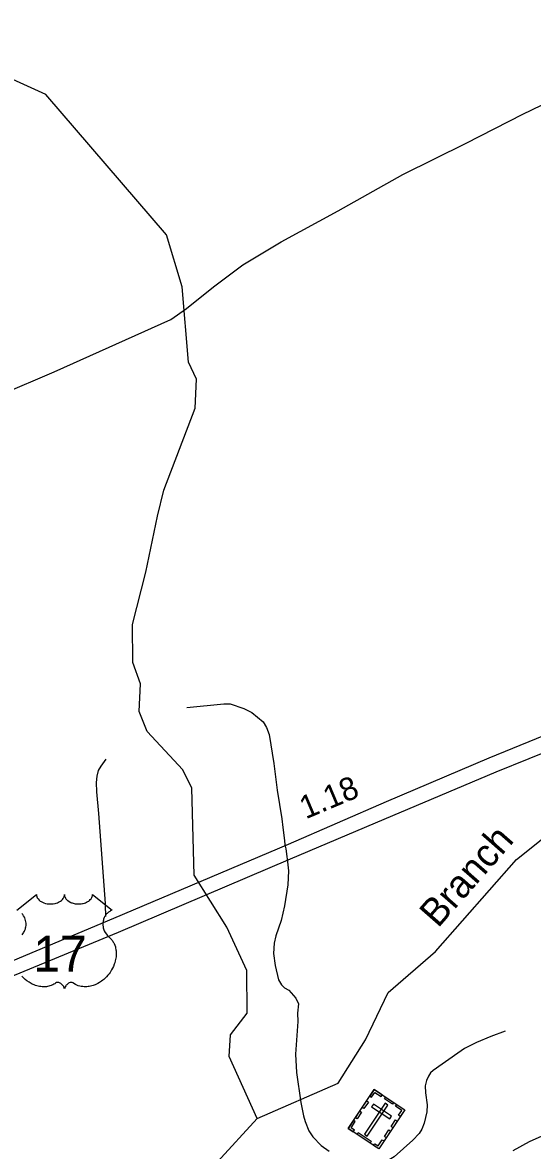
# Model space of a CAD drawing. Extents: x 2104537 to 2336408, y 34176 to 229611.
# Drawn here: x 2199712 to 2202480, y 88283 to 94408 of the extents above; entities that cross this region are included whole.
import ezdxf

# ---------------------------------------------------------------- set-up
doc = ezdxf.new("R2010")
doc.units = 0
for name, color, linetype in [('Exist Cultural Cemetery CELL', 7, 'Continuous'), ('Exist Hydrographic Creek Single Shore', 7, 'Continuous'), ('Exist Hydrographic Misc Water Feature', 7, 'Continuous'), ('Exist Road Non-System Type 51', 7, 'Continuous'), ('Exist Road Primary US Divided Attributed', 7, 'Continuous'), ('Exist Road Primary US Mileage Hundredths English Label', 7, 'Continuous'), ('Exist Road Primary US Shield CELL', 7, 'Continuous'), ('Exist Road Primary US Shield Number Label', 7, 'Continuous'), ('Old_Level_32', 7, 'Continuous')]:
    doc.layers.add(name, color=color, linetype=linetype)

msp = doc.modelspace()

# ---------------------------------------------------------------- linework, layer by layer
at = {"layer": 'Exist Cultural Cemetery CELL'}
for points in [[(2201621.4, 88614), (2201786.9, 88503.5), (2201645.6, 88291.7), (2201480, 88402.2)], [(2201597.3, 88578), (2201606.7, 88571.7), (2201624.6, 88598.5), (2201658.3, 88576), (2201664.5, 88585.2), (2201621.4, 88614)], [(2201682.9, 88572.9), (2201726.1, 88544.1), (2201719.7, 88534.7), (2201676.6, 88563.4)], [(2201556.1, 88516.3), (2201580.2, 88552.4), (2201589.6, 88546), (2201565.6, 88510)], [(2201695.8, 88529.1), (2201680.2, 88539.5), (2201567.7, 88370.8), (2201583.2, 88360.5)], [(2201617.5, 88534.8), (2201607.2, 88519.2), (2201705.1, 88453.9), (2201715.5, 88469.4)], [(2201762.9, 88467.4), (2201753.5, 88473.7), (2201771.4, 88500.5), (2201737.6, 88523), (2201743.8, 88532.3), (2201787, 88503.5)], [(2201507.6, 88383.9), (2201513.9, 88393.5), (2201495.6, 88405.7), (2201518.1, 88439.3), (2201508.8, 88445.5), (2201480, 88402.3)], [(2201518.8, 88460.4), (2201542.8, 88496.5), (2201552.3, 88490.1), (2201528.3, 88454.1)], [(2201712.9, 88413), (2201736.9, 88449), (2201746.4, 88442.7), (2201722.4, 88406.6)], [(2201534.2, 88379.9), (2201604.8, 88332.8), (2201598.4, 88323.3), (2201527.9, 88370.4)], [(2201676.3, 88358.1), (2201700.3, 88394.2), (2201709.8, 88387.9), (2201685.7, 88351.8)], [(2201618.1, 88310.1), (2201624.4, 88319.7), (2201642.7, 88307.5), (2201665.2, 88341.1), (2201674.4, 88334.9), (2201645.6, 88291.7)]]:
    msp.add_lwpolyline(points, close=True, dxfattribs=at)
at = {"layer": 'Exist Hydrographic Creek Single Shore'}
for points in [[(2200985.8, 88456.2), (2201425.8, 88647.8), (2201574.7, 88884.4), (2201697.7, 89141.2), (2201954.7, 89362.6), (2202392.9, 89862.7), (2202508.7, 89955.6), (2202914.7, 90292.2), (2203428.8, 90620.2)], [(2197393.7, 84998.8), (2197476.7, 84931.5), (2197610.6, 84906), (2197893.6, 84943.1), (2198076.7, 85044.6), (2198448.7, 85437.7), (2198597.8, 85530), (2198946.8, 85631.5), (2199129.7, 85769), (2199418.8, 86084.9), (2199707.7, 86437), (2199831.8, 86638), (2200086.6, 87197.4), (2200225.7, 87450.6), (2200663.7, 88062.1), (2200770.7, 88220.8), (2200985.8, 88456.2)]]:
    msp.add_lwpolyline(points, dxfattribs=at)
at = {"layer": 'Exist Hydrographic Misc Water Feature'}
for points in [[(2200444.7, 91727.1), (2200478.7, 91868.1), (2200648.7, 92314.3), (2200656.7, 92471.6), (2200613.6, 92564.3), (2200577.7, 92971.8), (2200492.6, 93255.6), (2199837.7, 94016.2), (2199477.6, 94180.7), (2199150.6, 94570.8)], [(2200985.8, 88456.2), (2200833.6, 88793.8), (2200840.8, 88911.7), (2200931.7, 89028.1), (2200929.8, 89261), (2200820.7, 89496.1), (2200643.8, 89778.4), (2200631.7, 90251), (2200581.6, 90350.4), (2200387.7, 90557.6), (2200345.8, 90666.6), (2200352.8, 90817.4), (2200310.8, 90933.1), (2200309.7, 91139.8), (2200381.7, 91423.8), (2200444.7, 91727.1)]]:
    msp.add_lwpolyline(points, dxfattribs=at)
at = {"layer": 'Exist Road Non-System Type 51'}
for p, q in [((2201124.9, 90035.8), (2201133.7, 89966.4)), ((2201133.7, 89966.4), (2201136.6, 89943.3)), ((2201136.6, 89943.3), (2201140.5, 89920.4))]:
    msp.add_line(p, q, dxfattribs=at)
for points in [[(2197630.7, 91704.3), (2197896.2, 91708.3), (2198098.6, 91707), (2198191.8, 91723.3), (2198307.8, 91772.6), (2198445.3, 91842.1), (2198572.6, 91923.3), (2198907.1, 92072.6), (2199259.7, 92235.8), (2199596.3, 92387.1), (2199883.1, 92511.8), (2200516.5, 92795.8), (2200601.6, 92854.5), (2200748.6, 92972.1), (2200907.4, 93091.4), (2201116.5, 93217.6), (2201424.8, 93384.5), (2201777.1, 93581.8), (2202121.3, 93753.3), (2202427.7, 93910.1), (2202893.7, 94134.3), (2203042.6, 94249.9), (2203284.7, 94454.2)], [(2200604.7, 90688.8), (2200804.6, 90708.3), (2200838.4, 90707.6), (2200912.7, 90682.6), (2200957.2, 90661), (2201017.9, 90610), (2201036.4, 90580.1), (2201050.7, 90542.4), (2201076.9, 90384.8), (2201094.7, 90238.8), (2201118.9, 90083.1), (2201124.9, 90035.8)], [(2200164.3, 90407), (2200136.7, 90370.5), (2200122.8, 90346.5), (2200115.3, 90315.1), (2200112, 90280.4), (2200112.6, 90230.2), (2200124.1, 90112.5), (2200160, 89623.7)], [(2201140.5, 89920.4), (2201147.5, 89879.8), (2201150.8, 89850.7)], [(2201150.8, 89850.7), (2201156.5, 89801.6), (2201151.4, 89725.5), (2201133.8, 89611.1), (2201115.2, 89532), (2201087, 89448.9), (2201077.7, 89408.7), (2201073.6, 89351.7), (2201083.2, 89286.6), (2201102.1, 89209.1), (2201118, 89182.6), (2201134.7, 89166.5), (2201156.8, 89153.6), (2201195.3, 89110.2), (2201210.1, 89078.4), (2201204.5, 89028.4), (2201207.3, 88982.4), (2201193.7, 88806.1), (2201199.9, 88705.9), (2201222.1, 88543.8), (2201237.7, 88470.3), (2201246.3, 88440.9), (2201267, 88389), (2201287.4, 88357.5), (2201334, 88310), (2201376.4, 88278.7)], [(2200160, 89623.7), (2200160.5, 89616.7), (2200162.8, 89552.5)], [(2202332.2, 88930.8), (2202254.6, 88902.1), (2202176.8, 88868.8), (2202111.2, 88836), (2201990.2, 88752.4), (2201941.9, 88717.5), (2201926.9, 88703.7), (2201915.4, 88686.9), (2201905.5, 88663.4), (2201898.7, 88633.1), (2201900.5, 88595.3), (2201909.2, 88531.5), (2201907.4, 88492.2), (2201892.5, 88431.1), (2201879, 88398.9), (2201865.1, 88375.5), (2201831.6, 88338.4), (2201728.8, 88249.2), (2201693, 88226.6), (2201615.5, 88189.4)], [(2202617.2, 88398.4), (2202462, 88330.5), (2202374.5, 88281.4)]]:
    msp.add_lwpolyline(points, dxfattribs=at)
at = {"layer": 'Exist Road Primary US Divided Attributed'}
for points in [[(2204585.6, 91393.4), (2204276.9, 91269.9), (2203948.6, 91126.6), (2203438.5, 90914.2), (2202796.6, 90640), (2202243.6, 90412.8), (2201685.6, 90175.6), (2201154, 89943.5), (2200205.2, 89543.3), (2199588, 89284), (2198864.4, 88977.8)], [(2198887.1, 88902.3), (2199615.1, 89212.3), (2200232.4, 89469.2), (2201166.4, 89866.9), (2201675.7, 90081.8), (2202283.1, 90338.7), (2202821.3, 90556), (2203465.7, 90835.1), (2203975.7, 91047.6), (2204341.1, 91203.2), (2204627.5, 91316.8)]]:
    msp.add_lwpolyline(points, dxfattribs=at)
at = {"layer": 'Exist Road Primary US Shield CELL'}
for points in [[(2199681.1, 89587.6), (2199787.4, 89672.2), (2199787.7, 89667.8), (2199788.7, 89662.6), (2199789.6, 89659.9), (2199792, 89654.8), (2199796, 89648.7), (2199801.6, 89642.7), (2199808, 89637.5), (2199812.2, 89634.7), (2199819.5, 89630.9), (2199827.7, 89627.4), (2199836.9, 89624.8), (2199846.2, 89622.9), (2199856.5, 89621.7), (2199866.6, 89621.6), (2199877.5, 89622.4), (2199889.5, 89624.7), (2199895.1, 89626.1), (2199901.3, 89628.3), (2199907.1, 89630.7), (2199913.5, 89634.1), (2199918.5, 89637.3), (2199922.5, 89640.2), (2199928.2, 89645.6), (2199932.7, 89651.2), (2199934.5, 89654.3), (2199936.2, 89657.4), (2199938.4, 89663.8), (2199939, 89666.6), (2199939.5, 89672.5), (2199939.9, 89667.5), (2199940.4, 89664.4), (2199941.2, 89661.4), (2199942.4, 89658.2), (2199944.7, 89653.7), (2199947.2, 89649.9), (2199951.9, 89644.4), (2199954.9, 89641.6), (2199957.6, 89639.4), (2199964.8, 89634.4), (2199973.2, 89630.2), (2199977.4, 89628.3), (2199981.7, 89626.8), (2199987.1, 89625.2), (2199992.6, 89623.9), (2199998.2, 89622.9), (2200003.8, 89622.1), (2200009.6, 89621.7), (2200014.3, 89621.6), (2200020.1, 89621.6), (2200025.4, 89621.9), (2200030.9, 89622.6), (2200036.9, 89623.6), (2200041.7, 89624.6), (2200048.1, 89626.3), (2200053.9, 89628.4), (2200059, 89630.6), (2200065.6, 89634.1), (2200070.9, 89637.4), (2200074.8, 89640.5), (2200079.4, 89644.8), (2200083.8, 89649.9), (2200086.4, 89653.6), (2200088.2, 89657.4), (2200089.9, 89661.4), (2200091, 89665.7), (2200091.5, 89669.4), (2200091.6, 89672.6), (2200197.8, 89587.9), (2200195.3, 89587), (2200189.6, 89584.1), (2200185, 89581.4), (2200177.7, 89576.3), (2200174.5, 89573.5), (2200171.4, 89570.5), (2200168.5, 89567.4), (2200166, 89564.4), (2200162.9, 89560.1), (2200160.1, 89555.9), (2200157.4, 89551.2), (2200155.5, 89547.1), (2200152.2, 89538.5), (2200150.6, 89533.1), (2200149.6, 89528.5), (2200148.4, 89519.1), (2200148, 89514.5), (2200148, 89510.1), (2200148.3, 89505.4), (2200148.7, 89500.9), (2200149.6, 89496.1), (2200150.3, 89492), (2200151.6, 89486.9), (2200153.5, 89481), (2200155.8, 89475.3), (2200160.7, 89466.1), (2200166.9, 89456.6), (2200171.4, 89451.4), (2200175.8, 89446.8), (2200182.3, 89441.3), (2200185.9, 89438.2), (2200190, 89434.1), (2200196.6, 89426.4), (2200199.3, 89422.7), (2200202.1, 89418.7), (2200204.6, 89414.4), (2200207.1, 89409.9), (2200209.1, 89406), (2200212.8, 89396.9), (2200215.6, 89388), (2200216.8, 89383.4), (2200218.8, 89372.9), (2200219.5, 89367.8), (2200220.4, 89357.6), (2200220.4, 89345.3), (2200219.4, 89333.6), (2200217.2, 89320), (2200215.4, 89311.8), (2200212.6, 89302.3), (2200209.9, 89294.1), (2200205.1, 89282), (2200200.8, 89273.2), (2200195.2, 89262.9), (2200191.4, 89256.7), (2200186.9, 89250), (2200181.3, 89242.4), (2200174.8, 89234.2), (2200166.9, 89225.6), (2200160.6, 89219.3), (2200152.3, 89211.9), (2200147.3, 89207.7), (2200140.1, 89202.3), (2200130.3, 89195.8), (2200120.7, 89190.2), (2200112.5, 89186), (2200105.2, 89182.8), (2200095.8, 89179.3), (2200080.1, 89174.9), (2200074.4, 89173.7), (2200067.6, 89172.7), (2200061.2, 89172.1), (2200055.1, 89171.7), (2200046.8, 89171.7), (2200038.6, 89172.4), (2200030.8, 89173.5), (2200022.7, 89175.2), (2200014.2, 89177.7), (2200006.5, 89180.7), (2199998.8, 89184.5), (2199985.6, 89192.8), (2199981.8, 89194.8), (2199979.7, 89195.4), (2199974.6, 89195.7), (2199969.8, 89194.6), (2199964.9, 89192.7), (2199962, 89191.1), (2199958.1, 89188.6), (2199955, 89186.2), (2199951.4, 89182.7), (2199948.9, 89179.8), (2199947, 89177.6), (2199943.3, 89171.7), (2199942, 89169), (2199940.6, 89165.4), (2199939.4, 89160.1), (2199937.7, 89166.8), (2199935.7, 89171.2), (2199933.5, 89174.9), (2199931.1, 89178.3), (2199927.4, 89182.5), (2199924.1, 89185.7), (2199920.1, 89189), (2199915.8, 89191.6), (2199912.4, 89193.3), (2199909.3, 89194.5), (2199905.4, 89195.5), (2199902.3, 89195.7), (2199899.7, 89195.7), (2199896.2, 89194.8), (2199891.4, 89191.4), (2199886.8, 89188.2), (2199881.9, 89185.2), (2199876, 89182), (2199871.6, 89180), (2199866.5, 89178), (2199860.5, 89176), (2199853.9, 89174.3), (2199847.2, 89173), (2199841.3, 89172), (2199835, 89171.5), (2199829.3, 89171.3), (2199823.3, 89171.3), (2199817.7, 89171.8), (2199811.2, 89172.4), (2199803.2, 89173.5), (2199796.6, 89175.1), (2199789.5, 89176.9), (2199782.3, 89179.2), (2199774.6, 89182.1), (2199764.9, 89186.4), (2199758.2, 89189.8), (2199747.6, 89195.9), (2199735.2, 89204.5), (2199725.8, 89212.1), (2199718.9, 89218.3), (2199708.8, 89228.6)], [(2199710.3, 89454.2), (2199714.2, 89459.3), (2199717.2, 89464), (2199719.7, 89468.2), (2199722.9, 89474.4), (2199724.9, 89479.1), (2199727.3, 89486.2), (2199728.5, 89491.2), (2199729.8, 89497.7), (2199730.6, 89503.8), (2199730.9, 89511.4), (2199730.7, 89517.7), (2199729.9, 89525), (2199728.5, 89532.1), (2199726.9, 89538.2), (2199724.2, 89545.3), (2199721.8, 89550.4), (2199717.7, 89557.4), (2199713.2, 89563.8), (2199708.5, 89569.1)]]:
    msp.add_lwpolyline(points, dxfattribs=at)

# ---------------------------------------------------------------- texts
at = {"layer": 'Exist Road Primary US Mileage Hundredths English Label'}
msp.add_text('1.18', height=125, rotation=22.92611, dxfattribs=at).set_placement((2201249.2, 90080.3))
at = {"layer": 'Exist Road Primary US Shield Number Label'}
msp.add_text('17', height=195, dxfattribs=at).set_placement((2199770.3, 89253.5))
at = {"layer": 'Old_Level_32'}
msp.add_text('Branch', height=150, rotation=48.77328, dxfattribs=at).set_placement((2201967.3, 89486.6))

doc.saveas('drawing.dxf')
